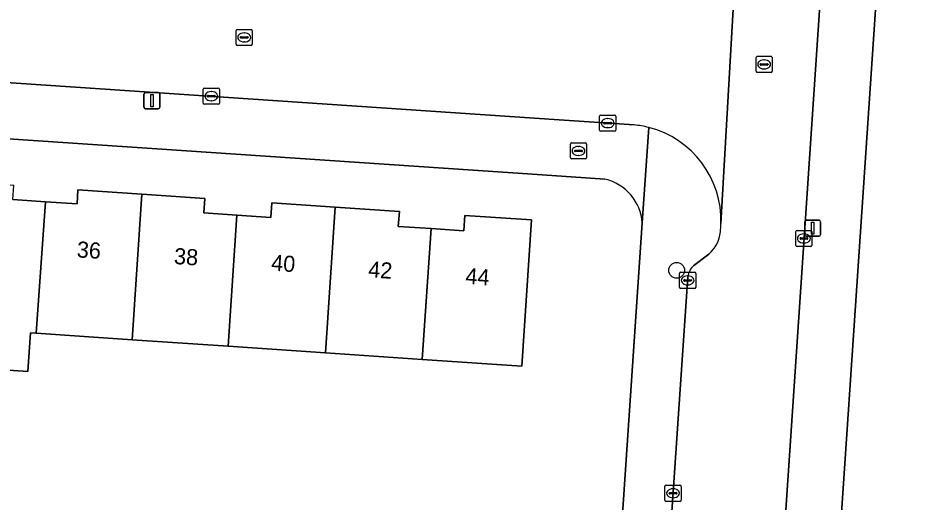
# Model space of a CAD drawing. Extents: x 161848 to 162726, y 385382 to 386521.
# Drawn here: x 162175.7 to 162231, y 385427.5 to 385457.6 of the extents above; entities that cross this region are included whole.
import ezdxf

# ---------------------------------------------------------------- set-up
doc = ezdxf.new("R2010")
doc.units = 0
for name, color, linetype in [('IMGEO_Boom', 7, 'Continuous'), ('IMGEO_Brandkraan', 7, 'Continuous'), ('IMGEO_Erf', 7, 'Continuous'), ('IMGEO_Groenvoorziening', 7, 'Continuous'), ('IMGEO_Kolk', 7, 'Continuous'), ('IMGEO_Lichtmast', 7, 'Continuous'), ('IMGEO_Pand', 7, 'Continuous'), ('IMGEO_Pand_nummerreeks', 7, 'Continuous'), ('IMGEO_Rijbaan_lokaal_open', 7, 'Continuous'), ('IMGEO_Rioolput', 7, 'Continuous'), ('IMGEO_Voetpad_open', 7, 'Continuous')]:
    doc.layers.add(name, color=color, linetype=linetype)

msp = doc.modelspace()

# ---------------------------------------------------------------- linework, layer by layer
at = {"layer": 'IMGEO_Boom'}
msp.add_circle((162216.57, 385441.92), 0.489, dxfattribs=at)
at = {"layer": 'IMGEO_Brandkraan'}
for p, q in [((162209.986, 385448.905), (162209.986, 385449.757)), ((162210.061, 385449.831), (162210.913, 385449.831)), ((162210.987, 385449.757), (162210.987, 385448.905)), ((162210.245, 385449.325), (162210.245, 385449.337)), ((162210.683, 385449.288), (162210.285, 385449.288)), ((162210.288, 385449.374), (162210.686, 385449.374)), ((162210.474, 385449.611), (162210.499, 385449.611)), ((162210.729, 385449.337), (162210.729, 385449.325)), ((162210.913, 385448.831), (162210.061, 385448.831)), ((162210.497, 385449.051), (162210.472, 385449.051))]:
    msp.add_line(p, q, dxfattribs=at)
for points in [[(162209.986, 385448.905), (162209.986, 385449.757)], [(162210.061, 385449.831), (162210.913, 385449.831)], [(162210.987, 385449.757), (162210.987, 385448.905)], [(162210.913, 385448.831), (162210.061, 385448.831)]]:
    msp.add_lwpolyline(points, dxfattribs=at)
for centre, radius, start, end in [((162210.063, 385449.755), 0.0765, 91.552, 178.448), ((162210.063, 385449.755), 0.0765, 91.552, 178.448), ((162210.911, 385449.755), 0.0765, 1.552, 88.448), ((162210.911, 385449.755), 0.0765, 1.552, 88.448), ((162210.285, 385449.334), 0.0403, 85.8775, 175.7526), ((162210.282, 385449.324), 0.0366, 178.938, 274.7102), ((162210.686, 385449.331), 0.043, 264.8664, 352.4533), ((162210.69, 385449.336), 0.0386, 1.7309, 96.639), ((162210.063, 385448.907), 0.0765, 181.552, 268.448), ((162210.063, 385448.907), 0.0765, 181.552, 268.448), ((162210.911, 385448.907), 0.0765, 271.552, 358.448), ((162210.911, 385448.907), 0.0765, 271.552, 358.448)]:
    msp.add_arc(centre, radius, start, end, dxfattribs=at)
for centre, major_axis, ratio, start_param, end_param in [((162210.473, 385449.331), (-0.387, 0.002), 0.722429, 4.712389, 7.853982), ((162210.498, 385449.331), (-0.39, 0.002), 0.717154, 1.570796, 4.712389)]:
    msp.add_ellipse(centre, major_axis=major_axis, ratio=ratio, start_param=start_param, end_param=end_param, dxfattribs=at)
at = {"layer": 'IMGEO_Erf'}
for points in [[(162212.128, 385447.579), (162207.633, 385447.884), (162068.173, 385457.304)], [(162175.417, 385446.308), (162177.449, 385446.171), (162179.403, 385446.039), (162179.462, 385446.913), (162183.42, 385446.645), (162187.326, 385446.381), (162187.266, 385445.484), (162189.299, 385445.347), (162191.408, 385445.204), (162191.47, 385446.108), (162195.404, 385445.842), (162199.382, 385445.573), (162199.319, 385444.649), (162201.348, 385444.512), (162203.374, 385444.375), (162203.439, 385445.331), (162207.579, 385445.051), (162206.966, 385435.978), (162200.807, 385436.394), (162194.801, 385436.8), (162188.772, 385437.208), (162182.814, 385437.611), (162176.872, 385438.012), (162176.513, 385438.036), (162176.351, 385435.641), (162171.841, 385435.946)], [(162213.116, 385425.264), (162214.439, 385444.863)]]:
    msp.add_lwpolyline(points, dxfattribs=at)
msp.add_arc((162211.447, 385444.659), 2.999, 3.9082, 76.8796, dxfattribs=at)
at = {"layer": 'IMGEO_Groenvoorziening'}
msp.add_lwpolyline([(162234.018, 385534.066), (162225.467, 385407.267), (162224.546, 385394.477)], dxfattribs=at)
at = {"layer": 'IMGEO_Kolk'}
for p, q in [((162187.226, 385452.304), (162187.226, 385453.156)), ((162187.301, 385453.23), (162188.153, 385453.23)), ((162188.227, 385453.156), (162188.227, 385452.304)), ((162187.485, 385452.724), (162187.485, 385452.736)), ((162187.923, 385452.687), (162187.525, 385452.687)), ((162187.528, 385452.773), (162187.926, 385452.773)), ((162187.714, 385453.01), (162187.739, 385453.01)), ((162187.969, 385452.736), (162187.969, 385452.724)), ((162188.153, 385452.23), (162187.301, 385452.23)), ((162187.737, 385452.45), (162187.712, 385452.45)), ((162211.797, 385450.63), (162211.797, 385451.482)), ((162211.872, 385451.556), (162212.724, 385451.556)), ((162212.798, 385451.482), (162212.798, 385450.63)), ((162212.056, 385451.05), (162212.056, 385451.062)), ((162212.494, 385451.013), (162212.096, 385451.013)), ((162212.099, 385451.099), (162212.497, 385451.099)), ((162212.285, 385451.336), (162212.31, 385451.336)), ((162212.54, 385451.062), (162212.54, 385451.05)), ((162212.724, 385450.556), (162211.872, 385450.556)), ((162212.308, 385450.776), (162212.283, 385450.776)), ((162223.959, 385443.471), (162223.959, 385444.323)), ((162224.034, 385444.397), (162224.886, 385444.397)), ((162224.96, 385444.323), (162224.96, 385443.471)), ((162224.218, 385443.891), (162224.218, 385443.903)), ((162224.656, 385443.854), (162224.258, 385443.854)), ((162224.261, 385443.94), (162224.659, 385443.94)), ((162224.447, 385444.177), (162224.472, 385444.177)), ((162224.702, 385443.903), (162224.702, 385443.891)), ((162224.886, 385443.397), (162224.034, 385443.397)), ((162224.47, 385443.617), (162224.445, 385443.617)), ((162216.754, 385440.872), (162216.754, 385441.724)), ((162216.829, 385441.798), (162217.681, 385441.798)), ((162217.242, 385441.578), (162217.267, 385441.578)), ((162217.755, 385441.724), (162217.755, 385440.872)), ((162217.013, 385441.292), (162217.013, 385441.304)), ((162217.451, 385441.255), (162217.053, 385441.255)), ((162217.056, 385441.341), (162217.454, 385441.341)), ((162217.265, 385441.018), (162217.24, 385441.018)), ((162217.497, 385441.304), (162217.497, 385441.292)), ((162217.681, 385440.798), (162216.829, 385440.798)), ((162215.847, 385427.657), (162215.847, 385428.509)), ((162215.922, 385428.583), (162216.774, 385428.583)), ((162216.335, 385428.363), (162216.36, 385428.363)), ((162216.848, 385428.509), (162216.848, 385427.657)), ((162216.106, 385428.077), (162216.106, 385428.089)), ((162216.544, 385428.04), (162216.146, 385428.04)), ((162216.149, 385428.126), (162216.547, 385428.126)), ((162216.358, 385427.803), (162216.333, 385427.803)), ((162216.59, 385428.089), (162216.59, 385428.077)), ((162216.774, 385427.583), (162215.922, 385427.583))]:
    msp.add_line(p, q, dxfattribs=at)
for points in [[(162187.226, 385452.304), (162187.226, 385453.156)], [(162187.301, 385453.23), (162188.153, 385453.23)], [(162188.227, 385453.156), (162188.227, 385452.304)], [(162188.153, 385452.23), (162187.301, 385452.23)], [(162211.797, 385450.63), (162211.797, 385451.482)], [(162211.872, 385451.556), (162212.724, 385451.556)], [(162212.798, 385451.482), (162212.798, 385450.63)], [(162212.724, 385450.556), (162211.872, 385450.556)], [(162223.959, 385443.471), (162223.959, 385444.323)], [(162224.034, 385444.397), (162224.886, 385444.397)], [(162224.96, 385444.323), (162224.96, 385443.471)], [(162224.886, 385443.397), (162224.034, 385443.397)], [(162216.754, 385440.872), (162216.754, 385441.724)], [(162216.829, 385441.798), (162217.681, 385441.798)], [(162217.755, 385441.724), (162217.755, 385440.872)], [(162217.681, 385440.798), (162216.829, 385440.798)], [(162215.847, 385427.657), (162215.847, 385428.509)], [(162215.922, 385428.583), (162216.774, 385428.583)], [(162216.848, 385428.509), (162216.848, 385427.657)], [(162216.774, 385427.583), (162215.922, 385427.583)]]:
    msp.add_lwpolyline(points, dxfattribs=at)
for centre, radius, start, end in [((162187.303, 385453.154), 0.0765, 91.552, 178.448), ((162187.303, 385453.154), 0.0765, 91.552, 178.448), ((162188.151, 385453.154), 0.0765, 1.552, 88.448), ((162188.151, 385453.154), 0.0765, 1.552, 88.448), ((162187.525, 385452.733), 0.0403, 85.8775, 175.7526), ((162187.522, 385452.723), 0.0366, 178.938, 274.7102), ((162187.926, 385452.73), 0.043, 264.8664, 352.4533), ((162187.93, 385452.735), 0.0386, 1.7309, 96.639), ((162187.303, 385452.306), 0.0765, 181.552, 268.448), ((162187.303, 385452.306), 0.0765, 181.552, 268.448), ((162188.151, 385452.306), 0.0765, 271.552, 358.448), ((162188.151, 385452.306), 0.0765, 271.552, 358.448), ((162211.874, 385451.48), 0.0765, 91.552, 178.448), ((162211.874, 385451.48), 0.0765, 91.552, 178.448), ((162212.722, 385451.48), 0.0765, 1.552, 88.448), ((162212.722, 385451.48), 0.0765, 1.552, 88.448), ((162212.096, 385451.059), 0.0403, 85.8775, 175.7526), ((162212.093, 385451.049), 0.0366, 178.938, 274.7102), ((162212.497, 385451.056), 0.043, 264.8664, 352.4533), ((162212.501, 385451.061), 0.0386, 1.7309, 96.639), ((162211.874, 385450.632), 0.0765, 181.552, 268.448), ((162211.874, 385450.632), 0.0765, 181.552, 268.448), ((162212.722, 385450.632), 0.0765, 271.552, 358.448), ((162212.722, 385450.632), 0.0765, 271.552, 358.448), ((162224.036, 385444.321), 0.0765, 91.552, 178.448), ((162224.036, 385444.321), 0.0765, 91.552, 178.448), ((162224.884, 385444.321), 0.0765, 1.552, 88.448), ((162224.884, 385444.321), 0.0765, 1.552, 88.448), ((162224.258, 385443.9), 0.0403, 85.8775, 175.7526), ((162224.255, 385443.89), 0.0366, 178.938, 274.7102), ((162224.659, 385443.897), 0.043, 264.8664, 352.4533), ((162224.663, 385443.902), 0.0386, 1.7309, 96.639), ((162224.036, 385443.473), 0.0765, 181.552, 268.448), ((162224.036, 385443.473), 0.0765, 181.552, 268.448), ((162224.884, 385443.473), 0.0765, 271.552, 358.448), ((162224.884, 385443.473), 0.0765, 271.552, 358.448), ((162216.831, 385441.722), 0.0765, 91.552, 178.448), ((162216.831, 385441.722), 0.0765, 91.552, 178.448), ((162217.679, 385441.722), 0.0765, 1.552, 88.448), ((162217.679, 385441.722), 0.0765, 1.552, 88.448), ((162217.053, 385441.301), 0.0403, 85.8775, 175.7526), ((162217.05, 385441.291), 0.0366, 178.938, 274.7102), ((162217.454, 385441.298), 0.043, 264.8664, 352.4533), ((162217.458, 385441.303), 0.0386, 1.7309, 96.639), ((162216.831, 385440.874), 0.0765, 181.552, 268.448), ((162216.831, 385440.874), 0.0765, 181.552, 268.448), ((162217.679, 385440.874), 0.0765, 271.552, 358.448), ((162217.679, 385440.874), 0.0765, 271.552, 358.448), ((162215.924, 385428.507), 0.0765, 91.552, 178.448), ((162215.924, 385428.507), 0.0765, 91.552, 178.448), ((162216.772, 385428.507), 0.0765, 1.552, 88.448), ((162216.772, 385428.507), 0.0765, 1.552, 88.448), ((162215.924, 385427.659), 0.0765, 181.552, 268.448), ((162215.924, 385427.659), 0.0765, 181.552, 268.448), ((162216.146, 385428.086), 0.0403, 85.8775, 175.7526), ((162216.143, 385428.076), 0.0366, 178.938, 274.7102), ((162216.547, 385428.083), 0.043, 264.8664, 352.4533), ((162216.551, 385428.088), 0.0386, 1.7309, 96.639), ((162216.772, 385427.659), 0.0765, 271.552, 358.448), ((162216.772, 385427.659), 0.0765, 271.552, 358.448)]:
    msp.add_arc(centre, radius, start, end, dxfattribs=at)
for centre, major_axis, ratio, start_param, end_param in [((162187.713, 385452.73), (-0.387, 0.002), 0.722429, 4.712389, 7.853982), ((162187.738, 385452.73), (-0.39, 0.002), 0.717154, 1.570796, 4.712389), ((162212.284, 385451.056), (-0.387, 0.002), 0.722429, 4.712389, 7.853982), ((162212.309, 385451.056), (-0.39, 0.002), 0.717154, 1.570796, 4.712389), ((162224.446, 385443.897), (-0.387, 0.002), 0.722429, 4.712389, 7.853982), ((162224.471, 385443.897), (-0.39, 0.002), 0.717154, 1.570796, 4.712389), ((162217.241, 385441.298), (-0.387, 0.002), 0.722429, 4.712389, 7.853982), ((162217.266, 385441.298), (-0.39, 0.002), 0.717154, 1.570796, 4.712389), ((162216.334, 385428.083), (-0.387, 0.002), 0.722429, 4.712389, 7.853982), ((162216.359, 385428.083), (-0.39, 0.002), 0.717154, 1.570796, 4.712389)]:
    msp.add_ellipse(centre, major_axis=major_axis, ratio=ratio, start_param=start_param, end_param=end_param, dxfattribs=at)
at = {"layer": 'IMGEO_Lichtmast'}
for p, q in [((162183.55, 385452.051), (162183.55, 385452.851)), ((162183.55, 385452.851), (162183.55, 385452.051)), ((162183.65, 385452.951), (162184.44, 385452.951)), ((162184.44, 385452.951), (162183.65, 385452.951)), ((162184.54, 385452.851), (162184.54, 385452.051)), ((162184.54, 385452.051), (162184.54, 385452.851)), ((162184.44, 385451.951), (162183.65, 385451.951)), ((162183.65, 385451.951), (162184.44, 385451.951)), ((162224.509, 385444.135), (162224.509, 385444.935)), ((162224.509, 385444.935), (162224.509, 385444.135)), ((162224.609, 385445.035), (162225.399, 385445.035)), ((162225.399, 385445.035), (162224.609, 385445.035)), ((162225.499, 385444.935), (162225.499, 385444.135)), ((162225.499, 385444.135), (162225.499, 385444.935)), ((162225.399, 385444.035), (162224.609, 385444.035)), ((162224.609, 385444.035), (162225.399, 385444.035))]:
    msp.add_line(p, q, dxfattribs=at)
for points in [[(162183.97, 385452.826), (162184.12, 385452.826), (162184.12, 385452.076), (162183.97, 385452.076), (162183.97, 385452.826)], [(162224.929, 385444.91), (162225.079, 385444.91), (162225.079, 385444.16), (162224.929, 385444.16), (162224.929, 385444.91)]]:
    msp.add_lwpolyline(points, dxfattribs=at)
for centre, start, end in [((162183.65, 385452.851), 90, 180), ((162183.65, 385452.851), 90, 180), ((162184.44, 385452.851), 0, 90), ((162184.44, 385452.851), 360, 90), ((162183.65, 385452.051), 180, 270), ((162183.65, 385452.051), 180, 270), ((162184.44, 385452.051), 270, 0), ((162184.44, 385452.051), 270, 0), ((162224.609, 385444.935), 90, 180), ((162224.609, 385444.935), 90, 180), ((162225.399, 385444.935), 0, 90), ((162225.399, 385444.935), 360, 90), ((162224.609, 385444.135), 180, 270), ((162224.609, 385444.135), 180, 270), ((162225.399, 385444.135), 270, 0), ((162225.399, 385444.135), 270, 0)]:
    msp.add_arc(centre, 0.1, start, end, dxfattribs=at)
at = {"layer": 'IMGEO_Pand'}
for points in [[(162177.449, 385446.171), (162175.417, 385446.308), (162175.476, 385447.179), (162171.435, 385447.452), (162170.821, 385438.421), (162170.659, 385436.026), (162171.841, 385435.946), (162176.351, 385435.641), (162176.513, 385438.036), (162176.872, 385438.012)], [(162183.42, 385446.645), (162179.462, 385446.913), (162179.403, 385446.039), (162177.449, 385446.171), (162176.872, 385438.012), (162182.814, 385437.611)], [(162189.299, 385445.347), (162187.266, 385445.484), (162187.326, 385446.381), (162183.42, 385446.645), (162182.814, 385437.611), (162188.772, 385437.208)], [(162188.772, 385437.208), (162194.801, 385436.8), (162195.404, 385445.842), (162191.47, 385446.108), (162191.408, 385445.204), (162189.299, 385445.347)], [(162201.348, 385444.512), (162199.319, 385444.649), (162199.382, 385445.573), (162195.404, 385445.842), (162194.801, 385436.8), (162200.807, 385436.394)], [(162200.807, 385436.394), (162206.966, 385435.978), (162207.579, 385445.051), (162203.439, 385445.331), (162203.374, 385444.375), (162201.348, 385444.512)]]:
    msp.add_lwpolyline(points, close=True, dxfattribs=at)
at = {"layer": 'IMGEO_Rijbaan_lokaal_open'}
for points in [[(162215.984, 385396.685), (162215.945, 385396.377), (162221.191, 385395.939), (162221.906, 385405.85), (162230.36, 385531.483)], [(162219.32, 385444.829), (162220.278, 385461.742)], [(162220.278, 385461.742), (162219.32, 385444.829)], [(162069.282, 385460.718), (162118.574, 385457.387), (162123.604, 385457.047), (162209.291, 385451.258), (162213.94, 385450.945)], [(162218.577, 385442.924), (162217.637, 385442.211)], [(162217.265, 385441.519), (162214.707, 385403.873), (162214.438, 385400.003)]]:
    msp.add_lwpolyline(points, dxfattribs=at)
for centre, radius, start, end in [((162213.335, 385444.881), 6.094, 75.6494, 84.2985), ((162213.358, 385445.009), 5.965, 358.2747, 75.5636), ((162213.094, 385445.03), 6.229, 353.3226, 358.1481), ((162217.084, 385444.555), 2.211, 312.4768, 353.534), ((162218.369, 385441.372), 1.114, 131.0821, 172.3954)]:
    msp.add_arc(centre, radius, start, end, dxfattribs=at)
at = {"layer": 'IMGEO_Rioolput'}
for p, q in [((162189.266, 385455.95), (162189.266, 385456.802)), ((162189.341, 385456.876), (162190.193, 385456.876)), ((162189.525, 385456.37), (162189.525, 385456.382)), ((162189.568, 385456.419), (162189.966, 385456.419)), ((162189.754, 385456.656), (162189.779, 385456.656)), ((162190.009, 385456.382), (162190.009, 385456.37)), ((162190.267, 385456.802), (162190.267, 385455.95)), ((162190.193, 385455.876), (162189.341, 385455.876)), ((162189.963, 385456.333), (162189.565, 385456.333)), ((162189.777, 385456.096), (162189.752, 385456.096)), ((162221.495, 385454.277), (162221.495, 385455.129)), ((162221.57, 385455.203), (162222.422, 385455.203)), ((162221.797, 385454.746), (162222.195, 385454.746)), ((162221.983, 385454.983), (162222.008, 385454.983)), ((162222.496, 385455.129), (162222.496, 385454.277)), ((162222.422, 385454.203), (162221.57, 385454.203)), ((162221.754, 385454.697), (162221.754, 385454.709)), ((162222.192, 385454.66), (162221.794, 385454.66)), ((162222.006, 385454.423), (162221.981, 385454.423)), ((162222.238, 385454.709), (162222.238, 385454.697))]:
    msp.add_line(p, q, dxfattribs=at)
for points in [[(162189.266, 385455.95), (162189.266, 385456.802)], [(162189.341, 385456.876), (162190.193, 385456.876)], [(162190.267, 385456.802), (162190.267, 385455.95)], [(162190.193, 385455.876), (162189.341, 385455.876)], [(162221.495, 385454.277), (162221.495, 385455.129)], [(162221.57, 385455.203), (162222.422, 385455.203)], [(162222.496, 385455.129), (162222.496, 385454.277)], [(162222.422, 385454.203), (162221.57, 385454.203)]]:
    msp.add_lwpolyline(points, dxfattribs=at)
for centre, radius, start, end in [((162189.343, 385456.8), 0.0765, 91.552, 178.448), ((162189.343, 385456.8), 0.0765, 91.552, 178.448), ((162189.565, 385456.379), 0.0403, 85.8775, 175.7526), ((162189.97, 385456.381), 0.0386, 1.7309, 96.639), ((162190.191, 385456.8), 0.0765, 1.552, 88.448), ((162190.191, 385456.8), 0.0765, 1.552, 88.448), ((162189.343, 385455.952), 0.0765, 181.552, 268.448), ((162189.343, 385455.952), 0.0765, 181.552, 268.448), ((162189.562, 385456.369), 0.0366, 178.938, 274.7102), ((162189.966, 385456.376), 0.043, 264.8664, 352.4533), ((162190.191, 385455.952), 0.0765, 271.552, 358.448), ((162190.191, 385455.952), 0.0765, 271.552, 358.448), ((162221.572, 385455.127), 0.0765, 91.552, 178.448), ((162221.572, 385455.127), 0.0765, 91.552, 178.448), ((162221.794, 385454.706), 0.0403, 85.8775, 175.7526), ((162222.199, 385454.708), 0.0386, 1.7309, 96.639), ((162222.42, 385455.127), 0.0765, 1.552, 88.448), ((162222.42, 385455.127), 0.0765, 1.552, 88.448), ((162221.572, 385454.279), 0.0765, 181.552, 268.448), ((162221.572, 385454.279), 0.0765, 181.552, 268.448), ((162221.791, 385454.696), 0.0366, 178.938, 274.7102), ((162222.195, 385454.703), 0.043, 264.8664, 352.4533), ((162222.42, 385454.279), 0.0765, 271.552, 358.448), ((162222.42, 385454.279), 0.0765, 271.552, 358.448)]:
    msp.add_arc(centre, radius, start, end, dxfattribs=at)
for centre, major_axis, ratio, start_param, end_param in [((162189.753, 385456.376), (-0.387, 0.002), 0.722429, 4.712389, 7.853982), ((162189.778, 385456.376), (-0.39, 0.002), 0.717154, 1.570796, 4.712389), ((162221.982, 385454.703), (-0.387, 0.002), 0.722429, 4.712389, 7.853982), ((162222.007, 385454.703), (-0.39, 0.002), 0.717154, 1.570796, 4.712389)]:
    msp.add_ellipse(centre, major_axis=major_axis, ratio=ratio, start_param=start_param, end_param=end_param, dxfattribs=at)
at = {"layer": 'IMGEO_Voetpad_open'}
for points in [[(162224.546, 385394.477), (162225.467, 385407.267), (162234.018, 385534.066)], [(162230.36, 385531.483), (162221.906, 385405.85), (162221.191, 385395.939), (162221.178, 385395.458), (162221.164, 385394.907)], [(162213.94, 385450.945), (162209.291, 385451.258), (162123.604, 385457.047), (162118.574, 385457.387), (162069.282, 385460.718)], [(162068.173, 385457.304), (162207.633, 385447.884), (162212.128, 385447.579)], [(162214.845, 385450.785), (162214.439, 385444.863), (162213.116, 385425.264), (162212.864, 385421.543), (162212.763, 385420.051), (162211.533, 385401.928), (162211.006, 385394.174)], [(162214.439, 385444.863), (162214.845, 385450.785)], [(162217.637, 385442.211), (162218.577, 385442.924)], [(162214.438, 385400.003), (162214.707, 385403.873), (162217.265, 385441.519)]]:
    msp.add_lwpolyline(points, dxfattribs=at)
for centre, radius, start, end in [((162213.335, 385444.881), 6.094, 75.6494, 84.2985), ((162213.358, 385445.009), 5.965, 358.2747, 75.5636), ((162211.447, 385444.659), 2.999, 3.9082, 76.8796), ((162213.094, 385445.03), 6.229, 353.3226, 358.1481), ((162217.084, 385444.555), 2.211, 312.4768, 353.534), ((162218.369, 385441.372), 1.114, 131.0821, 172.3954)]:
    msp.add_arc(centre, radius, start, end, dxfattribs=at)

# ---------------------------------------------------------------- texts
at = {"layer": 'IMGEO_Pand_nummerreeks'}
for s, p in [('36', (162179.366, 385442.729)), ('38', (162185.391, 385442.317)), ('40', (162191.413, 385441.905)), ('42', (162197.43, 385441.492)), ('44', (162203.455, 385441.08))]:
    msp.add_text(s, height=1, rotation=356.0829, dxfattribs=at).set_placement(p)

doc.saveas('drawing.dxf')
